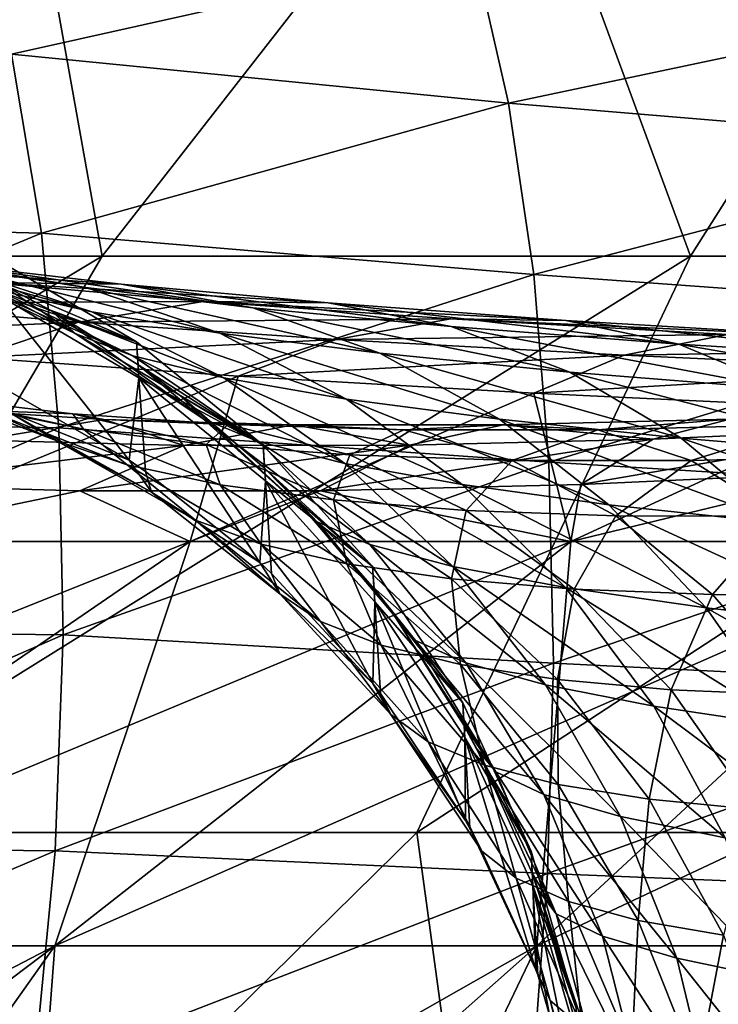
# Model space of a CAD drawing. Header units: metres. Extents: x -24 to 24, y -69 to 184.
# Tile 852 of 896: x -8.85 to -6.9, y 162.09 to 164.83. Entities that reach past the tile are written whole.
import ezdxf

# ---------------------------------------------------------------- set-up
doc = ezdxf.new("R2010")
doc.units = ezdxf.units.M
for name, color, linetype in [('4036', 7, 'CONTINUOUS'), ('4049', 7, 'CONTINUOUS'), ('4107', 7, 'CONTINUOUS'), ('4108', 7, 'CONTINUOUS'), ('4109', 7, 'CONTINUOUS'), ('4157', 7, 'CONTINUOUS')]:
    doc.layers.add(name, color=color, linetype=linetype)

msp = doc.modelspace()

# ---------------------------------------------------------------- linework, layer by layer
at = {"layer": '4036'}
for points in [[(-8.617378, 164.169941, -17.636249), (-10.182664, 164.169941, -16.781235), (-8.872354, 165.595525, -14.841777)], [(-7.505648, 165.595525, -15.57762), (-8.617378, 164.169941, -17.636249), (-8.872354, 165.595525, -14.841777)], [(-6.980944, 164.169941, -18.345651), (-8.617378, 164.169941, -17.636249), (-7.505648, 165.595525, -15.57762)], [(-6.07846, 165.595525, -16.187938), (-6.980944, 164.169941, -18.345651), (-7.505648, 165.595525, -15.57762)], [(-5.286871, 164.169941, -18.903584), (-6.980944, 164.169941, -18.345651), (-6.07846, 165.595525, -16.187938)], [(-8.617378, 164.169941, -17.636249), (-11.295749, 162.566013, -18.701169), (-10.182664, 164.169941, -16.781235)], [(-9.558219, 162.566013, -19.646071), (-11.295749, 162.566013, -18.701169), (-8.617378, 164.169941, -17.636249)], [(-6.980944, 164.169941, -18.345651), (-9.558219, 162.566013, -19.646071), (-8.617378, 164.169941, -17.636249)], [(-7.742357, 162.566013, -20.429968), (-9.558219, 162.566013, -19.646071), (-6.980944, 164.169941, -18.345651)], [(-5.286871, 164.169941, -18.903584), (-7.742357, 162.566013, -20.429968), (-6.980944, 164.169941, -18.345651)], [(-5.863043, 162.566013, -21.046434), (-7.742357, 162.566013, -20.429968), (-5.286871, 164.169941, -18.903584)], [(-9.558219, 162.566013, -19.646071), (-7.742357, 162.566013, -20.429968), (-9.537072, 160.800959, -21.94357)], [(-9.537072, 160.800959, -21.94357), (-7.742357, 162.566013, -20.429968), (-7.501022, 160.800959, -22.72027)], [(-7.742357, 162.566013, -20.429968), (-5.863043, 162.566013, -21.046434), (-7.501022, 160.800959, -22.72027)], [(-7.501022, 160.800959, -22.72027), (-5.863043, 162.566013, -21.046434), (-5.40275, 160.800959, -23.308502)]]:
    msp.add_3dface(points, dxfattribs=at)
at = {"layer": '4049'}
for points in [[(-8.973046, 163.887935, 8.679475), (-8.239516, 163.835595, 9.57808), (-9.359805, 163.376116, 10.267217)], [(-9.359805, 163.376116, 10.267217), (-8.239516, 163.835595, 9.57808), (-8.372538, 163.376116, 11.087033)], [(-8.239516, 163.835595, 9.57808), (-7.416336, 163.788044, 10.395479), (-8.372538, 163.376116, 11.087033)], [(-8.372538, 163.376116, 11.087033), (-7.416336, 163.788044, 10.395479), (-7.31384, 163.376116, 11.812258)], [(-7.416336, 163.788044, 10.395479), (-6.512682, 163.745807, 11.122535), (-7.31384, 163.376116, 11.812258)], [(-7.31384, 163.376116, 11.812258), (-6.512682, 163.745807, 11.122535), (-6.192743, 163.376116, 12.436705)], [(-6.192743, 163.376116, -12.436705), (-6.513333, 163.569846, -11.682247), (-7.31384, 163.376116, -11.812258)], [(-6.513333, 163.569846, -11.682247), (-7.285332, 163.534649, -11.330648), (-7.31384, 163.376116, -11.812258)], [(-8.679711, 163.516271, -10.366312), (-9.28182, 163.533313, -9.767532), (-9.359805, 163.376116, -10.267217)], [(-8.372538, 163.376116, -11.087033), (-8.679711, 163.516271, -10.366312), (-9.359805, 163.376116, -10.267217)], [(-8.011044, 163.51672, -10.889823), (-8.679711, 163.516271, -10.366312), (-8.372538, 163.376116, -11.087033)], [(-7.31384, 163.376116, -11.812258), (-8.011044, 163.51672, -10.889823), (-8.372538, 163.376116, -11.087033)], [(-7.285332, 163.534649, -11.330648), (-8.011044, 163.51672, -10.889823), (-7.31384, 163.376116, -11.812258)], [(-11.196744, 162.250856, 12.282243), (-8.372538, 163.376116, 11.087033), (-10.015718, 162.250856, 13.262954)], [(-9.359805, 163.376116, 10.267217), (-8.372538, 163.376116, 11.087033), (-11.196744, 162.250856, 12.282243)], [(-10.015718, 162.250856, 13.262954), (-7.31384, 163.376116, 11.812258), (-8.749242, 162.250856, 14.130511)], [(-8.372538, 163.376116, 11.087033), (-7.31384, 163.376116, 11.812258), (-10.015718, 162.250856, 13.262954)], [(-8.749242, 162.250856, -14.130511), (-8.372538, 163.376116, -11.087033), (-10.015718, 162.250856, -13.262954)], [(-8.372538, 163.376116, -11.087033), (-9.359805, 163.376116, -10.267217), (-10.015718, 162.250856, -13.262954)], [(-8.749242, 162.250856, 14.130511), (-6.192743, 163.376116, 12.436705), (-7.40812, 162.250856, 14.877511)], [(-7.31384, 163.376116, 11.812258), (-6.192743, 163.376116, 12.436705), (-8.749242, 162.250856, 14.130511)], [(-7.40812, 162.250856, -14.877511), (-7.31384, 163.376116, -11.812258), (-8.749242, 162.250856, -14.130511)], [(-7.31384, 163.376116, -11.812258), (-8.372538, 163.376116, -11.087033), (-8.749242, 162.250856, -14.130511)], [(-7.40812, 162.250856, 14.877511), (-5.018812, 163.376116, 12.955046), (-6.003795, 162.250856, 15.497581)], [(-6.192743, 163.376116, 12.436705), (-5.018812, 163.376116, 12.955046), (-7.40812, 162.250856, 14.877511)], [(-6.003795, 162.250856, -15.497581), (-6.192743, 163.376116, -12.436705), (-7.40812, 162.250856, -14.877511)], [(-6.192743, 163.376116, -12.436705), (-7.31384, 163.376116, -11.812258), (-7.40812, 162.250856, -14.877511)], [(-11.198176, 160.975062, 15.725637), (-8.749242, 162.250856, 14.130511), (-10.437236, 160.975062, 16.240656)], [(-10.015718, 162.250856, 13.262954), (-8.749242, 162.250856, 14.130511), (-11.198176, 160.975062, 15.725637)], [(-10.437236, 160.975062, 16.240656), (-8.749242, 162.250856, 14.130511), (-9.652653, 160.975062, 16.718885)], [(-9.652653, 160.975062, -16.718885), (-8.749242, 162.250856, -14.130511), (-10.437236, 160.975062, -16.240656)], [(-8.749242, 162.250856, -14.130511), (-10.015718, 162.250856, -13.262954), (-10.437236, 160.975062, -16.240656)], [(-9.652653, 160.975062, 16.718885), (-7.40812, 162.250856, 14.877511), (-8.846203, 160.975062, 17.15924)], [(-8.749242, 162.250856, 14.130511), (-7.40812, 162.250856, 14.877511), (-9.652653, 160.975062, 16.718885)], [(-8.846203, 160.975062, -17.15924), (-8.749242, 162.250856, -14.130511), (-9.652653, 160.975062, -16.718885)], [(-8.846203, 160.975062, 17.15924), (-7.40812, 162.250856, 14.877511), (-8.019714, 160.975062, 17.560723)], [(-8.019714, 160.975062, -17.560723), (-7.40812, 162.250856, -14.877511), (-8.846203, 160.975062, -17.15924)], [(-7.40812, 162.250856, -14.877511), (-8.749242, 162.250856, -14.130511), (-8.846203, 160.975062, -17.15924)], [(-8.019714, 160.975062, 17.560723), (-6.003795, 162.250856, 15.497581), (-7.175057, 160.975062, 17.922426)], [(-7.40812, 162.250856, 14.877511), (-6.003795, 162.250856, 15.497581), (-8.019714, 160.975062, 17.560723)], [(-7.175057, 160.975062, -17.922426), (-7.40812, 162.250856, -14.877511), (-8.019714, 160.975062, -17.560723)], [(-6.003795, 162.250856, -15.497581), (-7.40812, 162.250856, -14.877511), (-7.175057, 160.975062, -17.922426)], [(-7.175057, 160.975062, 17.922426), (-6.003795, 162.250856, 15.497581), (-6.314147, 160.975062, 18.243529)], [(-6.314147, 160.975062, -18.243529), (-6.003795, 162.250856, -15.497581), (-7.175057, 160.975062, -17.922426)]]:
    msp.add_3dface(points, dxfattribs=at)
at = {"layer": '4107'}
for points in [[(-8.87859, 163.73684, -5.678911), (-9.163264, 163.814733, -6.373126), (-8.745361, 163.657093, -6.249786)], [(-9.163264, 163.814733, -6.373126), (-8.949722, 163.745262, -6.970298), (-8.745361, 163.657093, -6.249786)], [(-8.886435, 163.799507, -5.091456), (-8.87859, 163.73684, -5.678911), (-8.542242, 163.601691, -5.061177)], [(-9.069295, 163.774867, -7.756901), (-9.079424, 163.745213, -8.59839), (-8.69944, 163.73093, -8.333607)], [(-8.949722, 163.745262, -6.970298), (-9.069295, 163.774867, -7.756901), (-8.669946, 163.688698, -7.538271)], [(-9.069295, 163.774867, -7.756901), (-8.69944, 163.73093, -8.333607), (-8.669946, 163.688698, -7.538271)], [(-9.079424, 163.745213, -8.59839), (-8.612985, 163.715232, -9.172164), (-8.69944, 163.73093, -8.333607)], [(-9.079424, 163.745213, -8.59839), (-8.957828, 163.657602, -9.476248), (-8.612985, 163.715232, -9.172164)], [(-8.745361, 163.657093, -6.249786), (-8.949722, 163.745262, -6.970298), (-8.547912, 163.589099, -6.800394)], [(-8.949722, 163.745262, -6.970298), (-8.669946, 163.688698, -7.538271), (-8.547912, 163.589099, -6.800394)], [(-8.542242, 163.601691, -5.061177), (-8.87859, 163.73684, -5.678911), (-8.480794, 163.512857, -5.599617)], [(-8.87859, 163.73684, -5.678911), (-8.745361, 163.657093, -6.249786), (-8.480794, 163.512857, -5.599617)], [(-8.957828, 163.657602, -9.476248), (-8.390034, 163.642726, -10.032683), (-8.612985, 163.715232, -9.172164)], [(-8.669946, 163.688698, -7.538271), (-8.69944, 163.73093, -8.333607), (-8.327891, 163.645593, -8.070224)], [(-8.69944, 163.73093, -8.333607), (-8.267077, 163.70141, -8.864169), (-8.327891, 163.645593, -8.070224)], [(-8.69944, 163.73093, -8.333607), (-8.612985, 163.715232, -9.172164), (-8.267077, 163.70141, -8.864169)], [(-8.612985, 163.715232, -9.172164), (-8.08481, 163.700369, -9.688852), (-8.267077, 163.70141, -8.864169)], [(-8.612985, 163.715232, -9.172164), (-8.390034, 163.642726, -10.032683), (-8.08481, 163.700369, -9.688852)], [(-7.501798, 163.700792, -10.142049), (-6.871478, 163.716544, -10.526121), (-7.238187, 163.686456, -9.761252)], [(-7.501798, 163.700792, -10.142049), (-7.084553, 163.660386, -10.933734), (-6.871478, 163.716544, -10.526121)], [(-7.238187, 163.686456, -9.761252), (-6.871478, 163.716544, -10.526121), (-6.654913, 163.701241, -10.116769)], [(-7.084553, 163.660386, -10.933734), (-6.363887, 163.692739, -11.266782), (-6.871478, 163.716544, -10.526121)], [(-8.547912, 163.589099, -6.800394), (-8.669946, 163.688698, -7.538271), (-8.289455, 163.533632, -7.324064)], [(-8.669946, 163.688698, -7.538271), (-8.327891, 163.645593, -8.070224), (-8.289455, 163.533632, -7.324064)], [(-8.390034, 163.642726, -10.032683), (-7.762881, 163.643643, -10.520563), (-8.08481, 163.700369, -9.688852)], [(-8.327891, 163.645593, -8.070224), (-8.267077, 163.70141, -8.864169), (-7.928354, 163.616464, -8.559611)], [(-8.267077, 163.70141, -8.864169), (-7.777877, 163.686529, -9.342001), (-7.928354, 163.616464, -8.559611)], [(-8.267077, 163.70141, -8.864169), (-8.08481, 163.700369, -9.688852), (-7.777877, 163.686529, -9.342001)], [(-8.08481, 163.700369, -9.688852), (-7.501798, 163.700792, -10.142049), (-7.777877, 163.686529, -9.342001)], [(-8.08481, 163.700369, -9.688852), (-7.762881, 163.643643, -10.520563), (-7.501798, 163.700792, -10.142049)], [(-7.928354, 163.616464, -8.559611), (-7.777877, 163.686529, -9.342001), (-7.476559, 163.601534, -9.000406)], [(-7.777877, 163.686529, -9.342001), (-7.501798, 163.700792, -10.142049), (-7.238187, 163.686456, -9.761252)], [(-7.777877, 163.686529, -9.342001), (-7.238187, 163.686456, -9.761252), (-7.476559, 163.601534, -9.000406)], [(-7.762881, 163.643643, -10.520563), (-7.084553, 163.660386, -10.933734), (-7.501798, 163.700792, -10.142049)], [(-7.476559, 163.601534, -9.000406), (-7.238187, 163.686456, -9.761252), (-6.978336, 163.600975, -9.387256)], [(-7.084553, 163.660386, -10.933734), (-7.285332, 163.534649, -11.330648), (-6.363887, 163.692739, -11.266782)], [(-7.285332, 163.534649, -11.330648), (-6.513333, 163.569846, -11.682247), (-6.363887, 163.692739, -11.266782)], [(-7.238187, 163.686456, -9.761252), (-6.654913, 163.701241, -10.116769), (-6.978336, 163.600975, -9.387256)], [(-6.978336, 163.600975, -9.387256), (-6.654913, 163.701241, -10.116769), (-6.440024, 163.61484, -9.715444)], [(-8.957828, 163.657602, -9.476248), (-9.28182, 163.533313, -9.767532), (-8.390034, 163.642726, -10.032683)], [(-8.480794, 163.512857, -5.599617), (-8.745361, 163.657093, -6.249786), (-8.357889, 163.434677, -6.126894)], [(-8.745361, 163.657093, -6.249786), (-8.547912, 163.589099, -6.800394), (-8.357889, 163.434677, -6.126894)], [(-7.762881, 163.643643, -10.520563), (-8.011044, 163.51672, -10.889823), (-7.084553, 163.660386, -10.933734)], [(-8.011044, 163.51672, -10.889823), (-7.285332, 163.534649, -11.330648), (-7.084553, 163.660386, -10.933734)], [(-9.28182, 163.533313, -9.767532), (-8.679711, 163.516271, -10.366312), (-8.390034, 163.642726, -10.032683)], [(-8.390034, 163.642726, -10.032683), (-8.679711, 163.516271, -10.366312), (-7.762881, 163.643643, -10.520563)], [(-8.679711, 163.516271, -10.366312), (-8.011044, 163.51672, -10.889823), (-7.762881, 163.643643, -10.520563)], [(-8.289455, 163.533632, -7.324064), (-8.327891, 163.645593, -8.070224), (-7.973641, 163.491236, -7.814524)], [(-8.327891, 163.645593, -8.070224), (-7.928354, 163.616464, -8.559611), (-7.973641, 163.491236, -7.814524)], [(-8.542242, 163.601691, -5.061177), (-8.480794, 163.512857, -5.599617), (-8.496659, 163.570705, -5.056496)], [(-7.973641, 163.491236, -7.814524), (-7.928354, 163.616464, -8.559611), (-7.604898, 163.462421, -8.265754)], [(-7.928354, 163.616464, -8.559611), (-7.476559, 163.601534, -9.000406), (-7.604898, 163.462421, -8.265754)], [(-7.604898, 163.462421, -8.265754), (-7.476559, 163.601534, -9.000406), (-7.188043, 163.447414, -8.672215)], [(-7.476559, 163.601534, -9.000406), (-6.978336, 163.600975, -9.387256), (-7.188043, 163.447414, -8.672215)], [(-7.188043, 163.447414, -8.672215), (-6.978336, 163.600975, -9.387256), (-6.728445, 163.446389, -9.028983)], [(-6.978336, 163.600975, -9.387256), (-6.440024, 163.61484, -9.715444), (-6.728445, 163.446389, -9.028983)], [(-8.357889, 163.434677, -6.126894), (-8.547912, 163.589099, -6.800394), (-8.175604, 163.367927, -6.635547)], [(-8.547912, 163.589099, -6.800394), (-8.289455, 163.533632, -7.324064), (-8.175604, 163.367927, -6.635547)], [(-8.496659, 163.570705, -5.056496), (-8.480794, 163.512857, -5.599617), (-8.179147, 163.316994, -5.018573)], [(-8.175604, 163.367927, -6.635547), (-8.289455, 163.533632, -7.324064), (-7.936897, 163.313369, -7.119391)], [(-8.289455, 163.533632, -7.324064), (-7.973641, 163.491236, -7.814524), (-7.936897, 163.313369, -7.119391)], [(-8.179147, 163.316994, -5.018573), (-8.480794, 163.512857, -5.599617), (-8.123207, 163.229716, -5.518016)], [(-8.480794, 163.512857, -5.599617), (-8.357889, 163.434677, -6.126894), (-8.123207, 163.229716, -5.518016)], [(-7.936897, 163.313369, -7.119391), (-7.973641, 163.491236, -7.814524), (-7.64514, 163.271543, -7.572607)], [(-7.973641, 163.491236, -7.814524), (-7.604898, 163.462421, -8.265754), (-7.64514, 163.271543, -7.572607)], [(-7.64514, 163.271543, -7.572607), (-7.604898, 163.462421, -8.265754), (-7.304426, 163.242955, -7.98961)], [(-7.604898, 163.462421, -8.265754), (-7.188043, 163.447414, -8.672215), (-7.304426, 163.242955, -7.98961)], [(-8.123207, 163.229716, -5.518016), (-8.357889, 163.434677, -6.126894), (-8.01009, 163.152792, -6.007382)], [(-8.357889, 163.434677, -6.126894), (-8.175604, 163.367927, -6.635547), (-8.01009, 163.152792, -6.007382)], [(-7.304426, 163.242955, -7.98961), (-7.188043, 163.447414, -8.672215), (-6.919212, 163.227844, -8.365257)], [(-7.188043, 163.447414, -8.672215), (-6.728445, 163.446389, -9.028983), (-6.919212, 163.227844, -8.365257)], [(-6.919212, 163.227844, -8.365257), (-6.728445, 163.446389, -9.028983), (-6.494473, 163.226385, -8.694981)], [(-8.01009, 163.152792, -6.007382), (-8.175604, 163.367927, -6.635547), (-7.841678, 163.087024, -6.47969)], [(-8.175604, 163.367927, -6.635547), (-7.936897, 163.313369, -7.119391), (-7.841678, 163.087024, -6.47969)], [(-8.179147, 163.316994, -5.018573), (-8.123207, 163.229716, -5.518016), (-8.146204, 163.286319, -5.014028)], [(-7.841678, 163.087024, -6.47969), (-7.936897, 163.313369, -7.119391), (-7.620685, 163.033162, -6.929134)], [(-7.936897, 163.313369, -7.119391), (-7.64514, 163.271543, -7.572607), (-7.620685, 163.033162, -6.929134)], [(-8.146204, 163.286319, -5.014028), (-8.123207, 163.229716, -5.518016), (-7.864709, 162.980275, -4.969028)], [(-7.620685, 163.033162, -6.929134), (-7.64514, 163.271543, -7.572607), (-7.350226, 162.991755, -7.350244)], [(-7.64514, 163.271543, -7.572607), (-7.304426, 163.242955, -7.98961), (-7.350226, 162.991755, -7.350244)], [(-7.350226, 162.991755, -7.350244), (-7.304426, 163.242955, -7.98961), (-7.034105, 162.963303, -7.737765)], [(-7.304426, 163.242955, -7.98961), (-6.919212, 163.227844, -8.365257), (-7.034105, 162.963303, -7.737765)], [(-7.864709, 162.980275, -4.969028), (-8.123207, 163.229716, -5.518016), (-7.814359, 162.89417, -5.436055)], [(-8.123207, 163.229716, -5.518016), (-8.01009, 163.152792, -6.007382), (-7.814359, 162.89417, -5.436055)], [(-7.034105, 162.963303, -7.737765), (-6.919212, 163.227844, -8.365257), (-6.676479, 162.948062, -8.086856)], [(-6.919212, 163.227844, -8.365257), (-6.494473, 163.226385, -8.694981), (-6.676479, 162.948062, -8.086856)], [(-7.814359, 162.89417, -5.436055), (-8.01009, 163.152792, -6.007382), (-7.710263, 162.818162, -5.894101)], [(-8.01009, 163.152792, -6.007382), (-7.841678, 163.087024, -6.47969), (-7.710263, 162.818162, -5.894101)], [(-7.710263, 162.818162, -5.894101), (-7.841678, 163.087024, -6.47969), (-7.554102, 162.753088, -6.336541)], [(-7.841678, 163.087024, -6.47969), (-7.620685, 163.033162, -6.929134), (-7.554102, 162.753088, -6.336541)], [(-7.554102, 162.753088, -6.336541), (-7.620685, 163.033162, -6.929134), (-7.348362, 162.699696, -6.757833)], [(-7.620685, 163.033162, -6.929134), (-7.350226, 162.991755, -7.350244), (-7.348362, 162.699696, -6.757833)], [(-7.864709, 162.980275, -4.969028), (-7.814359, 162.89417, -5.436055), (-7.843073, 162.952842, -4.965021)], [(-7.348362, 162.699696, -6.757833), (-7.350226, 162.991755, -7.350244), (-7.095935, 162.658545, -7.152741)], [(-7.350226, 162.991755, -7.350244), (-7.034105, 162.963303, -7.737765), (-7.095935, 162.658545, -7.152741)], [(-7.843073, 162.952842, -4.965021), (-7.814359, 162.89417, -5.436055), (-7.60643, 162.599566, -4.913726)], [(-7.095935, 162.658545, -7.152741), (-7.034105, 162.963303, -7.737765), (-6.800384, 162.630136, -7.516229)], [(-7.034105, 162.963303, -7.737765), (-6.676479, 162.948062, -8.086856), (-6.800384, 162.630136, -7.516229)], [(-7.60643, 162.599566, -4.913726), (-7.814359, 162.89417, -5.436055), (-7.561618, 162.514226, -5.35569)], [(-7.814359, 162.89417, -5.436055), (-7.710263, 162.818162, -5.894101), (-7.561618, 162.514226, -5.35569)], [(-7.561618, 162.514226, -5.35569), (-7.710263, 162.818162, -5.894101), (-7.465559, 162.438771, -5.789753)], [(-7.710263, 162.818162, -5.894101), (-7.554102, 162.753088, -6.336541), (-7.465559, 162.438771, -5.789753)], [(-7.465559, 162.438771, -5.789753), (-7.554102, 162.753088, -6.336541), (-7.319734, 162.374088, -6.209515)], [(-7.554102, 162.753088, -6.336541), (-7.348362, 162.699696, -6.757833), (-7.319734, 162.374088, -6.209515)], [(-7.319734, 162.374088, -6.209515), (-7.348362, 162.699696, -6.757833), (-7.126424, 162.320927, -6.609574)], [(-7.348362, 162.699696, -6.757833), (-7.095935, 162.658545, -7.152741), (-7.126424, 162.320927, -6.609574)], [(-7.126424, 162.320927, -6.609574), (-7.095935, 162.658545, -7.152741), (-6.888332, 162.279864, -6.984809)], [(-7.095935, 162.658545, -7.152741), (-6.800384, 162.630136, -7.516229), (-6.888332, 162.279864, -6.984809)], [(-7.60643, 162.599566, -4.913726), (-7.561618, 162.514226, -5.35569), (-7.594185, 162.577889, -4.910595)], [(-7.594185, 162.577889, -4.910595), (-7.561618, 162.514226, -5.35569), (-7.410471, 162.18395, -4.853985)], [(-7.410471, 162.18395, -4.853985), (-7.561618, 162.514226, -5.35569), (-7.371014, 162.098946, -5.278837)], [(-7.561618, 162.514226, -5.35569), (-7.465559, 162.438771, -5.789753), (-7.371014, 162.098946, -5.278837)], [(-7.371014, 162.098946, -5.278837), (-7.465559, 162.438771, -5.789753), (-7.281818, 162.023668, -5.696828)], [(-7.465559, 162.438771, -5.789753), (-7.319734, 162.374088, -6.209515), (-7.281818, 162.023668, -5.696828)], [(-7.281818, 162.023668, -5.696828), (-7.319734, 162.374088, -6.209515), (-7.144168, 161.959065, -6.101643)], [(-7.319734, 162.374088, -6.209515), (-7.126424, 162.320927, -6.609574), (-7.144168, 161.959065, -6.101643)], [(-7.144168, 161.959065, -6.101643), (-7.126424, 162.320927, -6.609574), (-6.960165, 161.905891, -6.487894)], [(-7.126424, 162.320927, -6.609574), (-6.888332, 162.279864, -6.984809), (-6.960165, 161.905891, -6.487894)], [(-6.960165, 161.905891, -6.487894), (-6.888332, 162.279864, -6.984809), (-6.73237, 161.864745, -6.850454)], [(-7.410471, 162.18395, -4.853985), (-7.371014, 162.098946, -5.278837), (-7.405225, 162.17002, -4.851992)], [(-7.405225, 162.17002, -4.851992), (-7.371014, 162.098946, -5.278837), (-7.281508, 161.743342, -4.791231)], [(-7.281508, 161.743342, -4.791231), (-7.371014, 162.098946, -5.278837), (-7.247093, 161.658237, -5.20733)], [(-7.371014, 162.098946, -5.278837), (-7.281818, 162.023668, -5.696828), (-7.247093, 161.658237, -5.20733)]]:
    msp.add_3dface(points, dxfattribs=at)
at = {"layer": '4108'}
for points in [[(-8.522555, 163.931128, -0.263675), (-8.914467, 164.16186, -0.26553), (-8.906596, 164.061155, -2.688669)], [(-8.522555, 163.931128, -0.263675), (-8.909421, 164.09738, 2.156756), (-8.914467, 164.16186, -0.26553)], [(-8.759218, 164.018343, 2.151552), (-8.909421, 164.09738, 2.156756), (-8.522555, 163.931128, -0.263675)], [(-8.515296, 163.830967, -2.669976), (-8.522555, 163.931128, -0.263675), (-8.906596, 164.061155, -2.688669)], [(-8.542242, 163.601691, -5.061177), (-8.515296, 163.830967, -2.669976), (-8.906596, 164.061155, -2.688669)], [(-8.886435, 163.799507, -5.091456), (-8.542242, 163.601691, -5.061177), (-8.906596, 164.061155, -2.688669)], [(-8.517902, 163.866997, 2.141734), (-8.759218, 164.018343, 2.151552), (-8.522555, 163.931128, -0.263675)], [(-8.170026, 163.643806, -0.261417), (-8.522555, 163.931128, -0.263675), (-8.515296, 163.830967, -2.669976)], [(-8.170026, 163.643806, -0.261417), (-8.517902, 163.866997, 2.141734), (-8.522555, 163.931128, -0.263675)], [(-8.399952, 163.78063, 2.136193), (-8.517902, 163.866997, 2.141734), (-8.170026, 163.643806, -0.261417)], [(-8.542242, 163.601691, -5.061177), (-8.496659, 163.570705, -5.056496), (-8.515296, 163.830967, -2.669976)], [(-8.163362, 163.544478, -2.647238), (-8.170026, 163.643806, -0.261417), (-8.515296, 163.830967, -2.669976)], [(-8.179147, 163.316994, -5.018573), (-8.163362, 163.544478, -2.647238), (-8.515296, 163.830967, -2.669976)], [(-8.496659, 163.570705, -5.056496), (-8.179147, 163.316994, -5.018573), (-8.515296, 163.830967, -2.669976)], [(-8.165755, 163.580209, 2.123459), (-8.399952, 163.78063, 2.136193), (-8.170026, 163.643806, -0.261417)], [(-7.864981, 163.306499, -0.258808), (-8.170026, 163.643806, -0.261417), (-8.163362, 163.544478, -2.647238)], [(-7.864981, 163.306499, -0.258808), (-8.165755, 163.580209, 2.123459), (-8.170026, 163.643806, -0.261417)], [(-8.078533, 163.493967, 2.118022), (-8.165755, 163.580209, 2.123459), (-7.864981, 163.306499, -0.258808)], [(-8.179147, 163.316994, -5.018573), (-8.146204, 163.286319, -5.014028), (-8.163362, 163.544478, -2.647238)], [(-7.858865, 163.208258, -2.620978), (-7.864981, 163.306499, -0.258808), (-8.163362, 163.544478, -2.647238)], [(-7.864709, 162.980275, -4.969028), (-7.858865, 163.208258, -2.620978), (-8.163362, 163.544478, -2.647238)], [(-8.146204, 163.286319, -5.014028), (-7.864709, 162.980275, -4.969028), (-8.163362, 163.544478, -2.647238)], [(-7.861062, 163.243601, 2.10235), (-8.078533, 163.493967, 2.118022), (-7.864981, 163.306499, -0.258808)], [(-7.61443, 162.926958, -0.255909), (-7.864981, 163.306499, -0.258808), (-7.858865, 163.208258, -2.620978)], [(-7.61443, 162.926958, -0.255909), (-7.861062, 163.243601, 2.10235), (-7.864981, 163.306499, -0.258808)], [(-7.801597, 163.164273, 2.097414), (-7.861062, 163.243601, 2.10235), (-7.61443, 162.926958, -0.255909)], [(-7.864709, 162.980275, -4.969028), (-7.843073, 162.952842, -4.965021), (-7.858865, 163.208258, -2.620978)], [(-7.60879, 162.830022, -2.591797), (-7.61443, 162.926958, -0.255909), (-7.858865, 163.208258, -2.620978)], [(-7.60643, 162.599566, -4.913726), (-7.60879, 162.830022, -2.591797), (-7.858865, 163.208258, -2.620978)], [(-7.843073, 162.952842, -4.965021), (-7.60643, 162.599566, -4.913726), (-7.858865, 163.208258, -2.620978)], [(-7.610818, 162.864898, 2.078892), (-7.801597, 163.164273, 2.097414), (-7.61443, 162.926958, -0.255909)], [(-7.424132, 162.513906, -0.252786), (-7.61443, 162.926958, -0.255909), (-7.60879, 162.830022, -2.591797)], [(-7.424132, 162.513906, -0.252786), (-7.610818, 162.864898, 2.078892), (-7.61443, 162.926958, -0.255909)], [(-7.574863, 162.798355, 2.074795), (-7.610818, 162.864898, 2.078892), (-7.424132, 162.513906, -0.252786)], [(-7.418875, 162.418445, -2.560366), (-7.424132, 162.513906, -0.252786), (-7.60879, 162.830022, -2.591797)], [(-7.410471, 162.18395, -4.853985), (-7.418875, 162.418445, -2.560366), (-7.60879, 162.830022, -2.591797)], [(-7.594185, 162.577889, -4.910595), (-7.410471, 162.18395, -4.853985), (-7.60879, 162.830022, -2.591797)], [(-7.60643, 162.599566, -4.913726), (-7.594185, 162.577889, -4.910595), (-7.60879, 162.830022, -2.591797)], [(-7.420766, 162.452793, 2.053623), (-7.574863, 162.798355, 2.074795), (-7.424132, 162.513906, -0.252786)], [(-7.298459, 162.076834, -0.24951), (-7.424132, 162.513906, -0.252786), (-7.418875, 162.418445, -2.560366)], [(-7.298459, 162.076834, -0.24951), (-7.420766, 162.452793, 2.053623), (-7.424132, 162.513906, -0.252786)], [(-7.403012, 162.403768, 2.050632), (-7.420766, 162.452793, 2.053623), (-7.298459, 162.076834, -0.24951)], [(-7.293476, 161.982968, -2.527404), (-7.298459, 162.076834, -0.24951), (-7.418875, 162.418445, -2.560366)], [(-7.281508, 161.743342, -4.791231), (-7.293476, 161.982968, -2.527404), (-7.418875, 162.418445, -2.560366)], [(-7.405225, 162.17002, -4.851992), (-7.281508, 161.743342, -4.791231), (-7.418875, 162.418445, -2.560366)], [(-7.410471, 162.18395, -4.853985), (-7.405225, 162.17002, -4.851992), (-7.418875, 162.418445, -2.560366)], [(-7.295269, 162.016746, 2.027123), (-7.403012, 162.403768, 2.050632), (-7.298459, 162.076834, -0.24951)]]:
    msp.add_3dface(points, dxfattribs=at)
at = {"layer": '4109'}
for points in [[(-8.663227, 164.082051, 6.017324), (-9.439623, 164.206856, 5.234925), (-9.03594, 164.140896, 5.098892)], [(-9.050599, 164.148023, 6.194544), (-9.439623, 164.206856, 5.234925), (-8.663227, 164.082051, 6.017324)], [(-8.646495, 164.014665, 4.963932), (-9.311984, 164.202015, 4.145014), (-8.91064, 164.075799, 4.051163)], [(-9.03594, 164.140896, 5.098892), (-9.311984, 164.202015, 4.145014), (-8.646495, 164.014665, 4.963932)], [(-9.078808, 164.138499, 3.114036), (-9.148915, 164.202199, 2.163783), (-8.692499, 163.954643, 3.061385)], [(-9.148915, 164.202199, 2.163783), (-8.909421, 164.09738, 2.156756), (-8.692499, 163.954643, 3.061385)], [(-8.565006, 164.09202, 7.107433), (-9.443965, 164.152355, 6.370784), (-9.050599, 164.148023, 6.194544)], [(-8.937862, 164.096356, 7.323705), (-9.443965, 164.152355, 6.370784), (-8.565006, 164.09202, 7.107433)], [(-8.198124, 164.026035, 6.890967), (-9.050599, 164.148023, 6.194544), (-8.663227, 164.082051, 6.017324)], [(-8.565006, 164.09202, 7.107433), (-9.050599, 164.148023, 6.194544), (-8.198124, 164.026035, 6.890967)], [(-8.531876, 163.891924, 3.958731), (-9.078808, 164.138499, 3.114036), (-8.692499, 163.954643, 3.061385)], [(-8.91064, 164.075799, 4.051163), (-9.078808, 164.138499, 3.114036), (-8.531876, 163.891924, 3.958731)], [(-8.289848, 163.955801, 5.842784), (-9.03594, 164.140896, 5.098892), (-8.646495, 164.014665, 4.963932)], [(-8.663227, 164.082051, 6.017324), (-9.03594, 164.140896, 5.098892), (-8.289848, 163.955801, 5.842784)], [(-8.336837, 164.043866, 8.218138), (-9.308993, 164.038953, 7.535317), (-8.937862, 164.096356, 7.323705)], [(-7.988552, 164.039525, 7.96418), (-8.937862, 164.096356, 7.323705), (-8.565006, 164.09202, 7.107433)], [(-8.336837, 164.043866, 8.218138), (-8.937862, 164.096356, 7.323705), (-7.988552, 164.039525, 7.96418)], [(-8.909421, 164.09738, 2.156756), (-8.759218, 164.018343, 2.151552), (-8.692499, 163.954643, 3.061385)], [(-7.646104, 163.973524, 7.710824), (-8.565006, 164.09202, 7.107433), (-8.198124, 164.026035, 6.890967)], [(-7.988552, 164.039525, 7.96418), (-8.565006, 164.09202, 7.107433), (-7.646104, 163.973524, 7.710824)], [(-8.279329, 163.83077, 4.832832), (-8.91064, 164.075799, 4.051163), (-8.531876, 163.891924, 3.958731)], [(-8.646495, 164.014665, 4.963932), (-8.91064, 164.075799, 4.051163), (-8.279329, 163.83077, 4.832832)], [(-7.844791, 163.899764, 6.678777), (-8.663227, 164.082051, 6.017324), (-8.289848, 163.955801, 5.842784)], [(-8.198124, 164.026035, 6.890967), (-8.663227, 164.082051, 6.017324), (-7.844791, 163.899764, 6.678777)], [(-8.683768, 163.986457, 8.467455), (-9.609171, 163.944576, 7.708907), (-9.308993, 164.038953, 7.535317)], [(-8.683768, 163.986457, 8.467455), (-9.308993, 164.038953, 7.535317), (-8.336837, 164.043866, 8.218138)], [(-7.647471, 163.995321, 9.044686), (-8.683768, 163.986457, 8.467455), (-8.336837, 164.043866, 8.218138)], [(-7.327559, 163.990976, 8.755806), (-8.336837, 164.043866, 8.218138), (-7.988552, 164.039525, 7.96418)], [(-7.647471, 163.995321, 9.044686), (-8.336837, 164.043866, 8.218138), (-7.327559, 163.990976, 8.755806)], [(-7.013226, 163.924959, 8.468314), (-7.988552, 164.039525, 7.96418), (-7.646104, 163.973524, 7.710824)], [(-7.327559, 163.990976, 8.755806), (-7.988552, 164.039525, 7.96418), (-7.013226, 163.924959, 8.468314)], [(-8.692499, 163.954643, 3.061385), (-8.759218, 164.018343, 2.151552), (-8.336778, 163.716928, 3.008815)], [(-8.759218, 164.018343, 2.151552), (-8.517902, 163.866997, 2.141734), (-8.336778, 163.716928, 3.008815)], [(-7.938168, 163.77188, 5.674527), (-8.646495, 164.014665, 4.963932), (-8.279329, 163.83077, 4.832832)], [(-8.289848, 163.955801, 5.842784), (-8.646495, 164.014665, 4.963932), (-7.938168, 163.77188, 5.674527)], [(-7.316563, 163.847226, 7.463302), (-8.198124, 164.026035, 6.890967), (-7.844791, 163.899764, 6.678777)], [(-7.646104, 163.973524, 7.710824), (-8.198124, 164.026035, 6.890967), (-7.316563, 163.847226, 7.463302)], [(-8.973046, 163.887935, 8.679475), (-9.609171, 163.944576, 7.708907), (-8.683768, 163.986457, 8.467455)], [(-7.966358, 163.937906, 9.328992), (-8.973046, 163.887935, 8.679475), (-8.683768, 163.986457, 8.467455)], [(-7.966358, 163.937906, 9.328992), (-8.683768, 163.986457, 8.467455), (-7.647471, 163.995321, 9.044686)], [(-6.877381, 163.951278, 9.794999), (-7.966358, 163.937906, 9.328992), (-7.647471, 163.995321, 9.044686)], [(-6.589334, 163.946927, 9.474335), (-7.647471, 163.995321, 9.044686), (-7.327559, 163.990976, 8.755806)], [(-6.877381, 163.951278, 9.794999), (-7.647471, 163.995321, 9.044686), (-6.589334, 163.946927, 9.474335)], [(-6.306488, 163.880895, 9.155818), (-7.327559, 163.990976, 8.755806), (-7.013226, 163.924959, 8.468314)], [(-6.589334, 163.946927, 9.474335), (-7.327559, 163.990976, 8.755806), (-6.306488, 163.880895, 9.155818)], [(-8.183513, 163.654187, 3.869627), (-8.692499, 163.954643, 3.061385), (-8.336778, 163.716928, 3.008815)], [(-8.531876, 163.891924, 3.958731), (-8.692499, 163.954643, 3.061385), (-8.183513, 163.654187, 3.869627)], [(-7.512301, 163.715814, 6.475242), (-8.289848, 163.955801, 5.842784), (-7.938168, 163.77188, 5.674527)], [(-7.844791, 163.899764, 6.678777), (-8.289848, 163.955801, 5.842784), (-7.512301, 163.715814, 6.475242)], [(-6.710962, 163.798635, 8.188146), (-7.646104, 163.973524, 7.710824), (-7.316563, 163.847226, 7.463302)], [(-7.013226, 163.924959, 8.468314), (-7.646104, 163.973524, 7.710824), (-6.710962, 163.798635, 8.188146)], [(-8.239516, 163.835595, 9.57808), (-8.973046, 163.887935, 8.679475), (-7.966358, 163.937906, 9.328992)], [(-7.164684, 163.893856, 10.111188), (-8.239516, 163.835595, 9.57808), (-7.966358, 163.937906, 9.328992)], [(-7.164684, 163.893856, 10.111188), (-7.966358, 163.937906, 9.328992), (-6.877381, 163.951278, 9.794999)], [(-6.034799, 163.912149, 10.461413), (-7.164684, 163.893856, 10.111188), (-6.877381, 163.951278, 9.794999)], [(-6.034685, 163.754543, 8.846022), (-7.013226, 163.924959, 8.468314), (-6.710962, 163.798635, 8.188146)], [(-6.306488, 163.880895, 9.155818), (-7.013226, 163.924959, 8.468314), (-6.034685, 163.754543, 8.846022)], [(-7.006733, 163.663239, 7.226722), (-7.844791, 163.899764, 6.678777), (-7.512301, 163.715814, 6.475242)], [(-7.316563, 163.847226, 7.463302), (-7.844791, 163.899764, 6.678777), (-7.006733, 163.663239, 7.226722)], [(-6.287315, 163.854721, 10.806019), (-7.164684, 163.893856, 10.111188), (-6.034799, 163.912149, 10.461413)], [(-7.942022, 163.593008, 4.708299), (-8.531876, 163.891924, 3.958731), (-8.183513, 163.654187, 3.869627)], [(-8.279329, 163.83077, 4.832832), (-8.531876, 163.891924, 3.958731), (-7.942022, 163.593008, 4.708299)], [(-7.416336, 163.788044, 10.395479), (-8.239516, 163.835595, 9.57808), (-7.164684, 163.893856, 10.111188)], [(-6.287315, 163.854721, 10.806019), (-7.416336, 163.788044, 10.395479), (-7.164684, 163.893856, 10.111188)], [(-8.517902, 163.866997, 2.141734), (-8.399952, 163.78063, 2.136193), (-8.336778, 163.716928, 3.008815)], [(-6.512682, 163.745807, 11.122535), (-7.416336, 163.788044, 10.395479), (-6.287315, 163.854721, 10.806019)], [(-6.427008, 163.614611, 7.921088), (-7.316563, 163.847226, 7.463302), (-7.006733, 163.663239, 7.226722)], [(-6.710962, 163.798635, 8.188146), (-7.316563, 163.847226, 7.463302), (-6.427008, 163.614611, 7.921088)], [(-7.61545, 163.534084, 5.516027), (-8.279329, 163.83077, 4.832832), (-7.942022, 163.593008, 4.708299)], [(-7.938168, 163.77188, 5.674527), (-8.279329, 163.83077, 4.832832), (-7.61545, 163.534084, 5.516027)], [(-8.336778, 163.716928, 3.008815), (-8.399952, 163.78063, 2.136193), (-8.018988, 163.430264, 2.957412)], [(-8.399952, 163.78063, 2.136193), (-8.165755, 163.580209, 2.123459), (-8.018988, 163.430264, 2.957412)], [(-7.20752, 163.477981, 6.284567), (-7.938168, 163.77188, 5.674527), (-7.61545, 163.534084, 5.516027)], [(-7.512301, 163.715814, 6.475242), (-7.938168, 163.77188, 5.674527), (-7.20752, 163.477981, 6.284567)], [(-7.872742, 163.367497, 3.78569), (-8.336778, 163.716928, 3.008815), (-8.018988, 163.430264, 2.957412)], [(-8.183513, 163.654187, 3.869627), (-8.336778, 163.716928, 3.008815), (-7.872742, 163.367497, 3.78569)], [(-6.723011, 163.42536, 7.005971), (-7.512301, 163.715814, 6.475242), (-7.20752, 163.477981, 6.284567)], [(-7.006733, 163.663239, 7.226722), (-7.512301, 163.715814, 6.475242), (-6.723011, 163.42536, 7.005971)], [(-7.641538, 163.306287, 4.592903), (-8.183513, 163.654187, 3.869627), (-7.872742, 163.367497, 3.78569)], [(-7.942022, 163.593008, 4.708299), (-8.183513, 163.654187, 3.869627), (-7.641538, 163.306287, 4.592903)], [(-6.167226, 163.376687, 7.672653), (-7.006733, 163.663239, 7.226722), (-6.723011, 163.42536, 7.005971)], [(-6.427008, 163.614611, 7.921088), (-7.006733, 163.663239, 7.226722), (-6.167226, 163.376687, 7.672653)], [(-8.165755, 163.580209, 2.123459), (-8.078533, 163.493967, 2.118022), (-8.018988, 163.430264, 2.957412)], [(-7.328357, 163.247323, 5.370557), (-7.942022, 163.593008, 4.708299), (-7.641538, 163.306287, 4.592903)], [(-7.61545, 163.534084, 5.516027), (-7.942022, 163.593008, 4.708299), (-7.328357, 163.247323, 5.370557)], [(-6.93674, 163.191178, 6.110686), (-7.61545, 163.534084, 5.516027), (-7.328357, 163.247323, 5.370557)], [(-7.20752, 163.477981, 6.284567), (-7.61545, 163.534084, 5.516027), (-6.93674, 163.191178, 6.110686)], [(-8.018988, 163.430264, 2.957412), (-8.078533, 163.493967, 2.118022), (-7.745691, 163.100568, 2.908237)], [(-8.078533, 163.493967, 2.118022), (-7.861062, 163.243601, 2.10235), (-7.745691, 163.100568, 2.908237)], [(-6.471254, 163.138501, 6.805605), (-7.20752, 163.477981, 6.284567), (-6.93674, 163.191178, 6.110686)], [(-6.723011, 163.42536, 7.005971), (-7.20752, 163.477981, 6.284567), (-6.471254, 163.138501, 6.805605)], [(-7.60598, 163.037771, 3.708653), (-8.018988, 163.430264, 2.957412), (-7.745691, 163.100568, 2.908237)], [(-7.872742, 163.367497, 3.78569), (-8.018988, 163.430264, 2.957412), (-7.60598, 163.037771, 3.708653)], [(-7.384081, 162.976527, 4.489027), (-7.872742, 163.367497, 3.78569), (-7.60598, 163.037771, 3.708653)], [(-7.641538, 163.306287, 4.592903), (-7.872742, 163.367497, 3.78569), (-7.384081, 162.976527, 4.489027)], [(-7.082815, 162.917519, 5.24112), (-7.641538, 163.306287, 4.592903), (-7.384081, 162.976527, 4.489027)], [(-7.328357, 163.247323, 5.370557), (-7.641538, 163.306287, 4.592903), (-7.082815, 162.917519, 5.24112)], [(-7.861062, 163.243601, 2.10235), (-7.801597, 163.164273, 2.097414), (-7.745691, 163.100568, 2.908237)], [(-6.705551, 162.861324, 5.957191), (-7.328357, 163.247323, 5.370557), (-7.082815, 162.917519, 5.24112)], [(-6.93674, 163.191178, 6.110686), (-7.328357, 163.247323, 5.370557), (-6.705551, 162.861324, 5.957191)], [(-6.256661, 162.808585, 6.629762), (-6.93674, 163.191178, 6.110686), (-6.705551, 162.861324, 5.957191)], [(-6.471254, 163.138501, 6.805605), (-6.93674, 163.191178, 6.110686), (-6.256661, 162.808585, 6.629762)], [(-7.745691, 163.100568, 2.908237), (-7.801597, 163.164273, 2.097414), (-7.522529, 162.734648, 2.862306)], [(-7.801597, 163.164273, 2.097414), (-7.610818, 162.864898, 2.078892), (-7.522529, 162.734648, 2.862306)], [(-7.388735, 162.671819, 3.640107), (-7.745691, 163.100568, 2.908237), (-7.522529, 162.734648, 2.862306)], [(-7.60598, 163.037771, 3.708653), (-7.745691, 163.100568, 2.908237), (-7.388735, 162.671819, 3.640107)], [(-7.174967, 162.610537, 4.398816), (-7.60598, 163.037771, 3.708653), (-7.388735, 162.671819, 3.640107)], [(-7.384081, 162.976527, 4.489027), (-7.60598, 163.037771, 3.708653), (-7.174967, 162.610537, 4.398816)], [(-6.883894, 162.551479, 5.130388), (-7.384081, 162.976527, 4.489027), (-7.174967, 162.610537, 4.398816)], [(-7.082815, 162.917519, 5.24112), (-7.384081, 162.976527, 4.489027), (-6.883894, 162.551479, 5.130388)], [(-6.518726, 162.495231, 5.82725), (-7.082815, 162.917519, 5.24112), (-6.883894, 162.551479, 5.130388)], [(-6.705551, 162.861324, 5.957191), (-7.082815, 162.917519, 5.24112), (-6.518726, 162.495231, 5.82725)], [(-7.610818, 162.864898, 2.078892), (-7.574863, 162.798355, 2.074795), (-7.522529, 162.734648, 2.862306)], [(-7.522529, 162.734648, 2.862306), (-7.574863, 162.798355, 2.074795), (-7.35411, 162.340059, 2.820566)], [(-7.574863, 162.798355, 2.074795), (-7.420766, 162.452793, 2.053623), (-7.35411, 162.340059, 2.820566)], [(-7.225491, 162.277194, 3.581467), (-7.522529, 162.734648, 2.862306), (-7.35411, 162.340059, 2.820566)], [(-7.388735, 162.671819, 3.640107), (-7.522529, 162.734648, 2.862306), (-7.225491, 162.277194, 3.581467)], [(-7.018513, 162.215873, 4.324132), (-7.388735, 162.671819, 3.640107), (-7.225491, 162.277194, 3.581467)], [(-7.174967, 162.610537, 4.398816), (-7.388735, 162.671819, 3.640107), (-7.018513, 162.215873, 4.324132)], [(-6.735701, 162.156762, 5.040647), (-7.174967, 162.610537, 4.398816), (-7.018513, 162.215873, 4.324132)], [(-6.883894, 162.551479, 5.130388), (-7.174967, 162.610537, 4.398816), (-6.735701, 162.156762, 5.040647)], [(-7.420766, 162.452793, 2.053623), (-7.403012, 162.403768, 2.050632), (-7.35411, 162.340059, 2.820566)], [(-7.35411, 162.340059, 2.820566), (-7.403012, 162.403768, 2.050632), (-7.243911, 161.924947, 2.78388)], [(-7.403012, 162.403768, 2.050632), (-7.295269, 162.016746, 2.027123), (-7.243911, 161.924947, 2.78388)], [(-7.11962, 161.862046, 3.533944), (-7.35411, 162.340059, 2.820566), (-7.243911, 161.924947, 2.78388)], [(-7.225491, 162.277194, 3.581467), (-7.35411, 162.340059, 2.820566), (-7.11962, 161.862046, 3.533944)], [(-6.91795, 161.800683, 4.266517), (-7.225491, 162.277194, 3.581467), (-7.11962, 161.862046, 3.533944)], [(-7.018513, 162.215873, 4.324132), (-7.225491, 162.277194, 3.581467), (-6.91795, 161.800683, 4.266517)], [(-6.641297, 161.741517, 4.973751), (-7.018513, 162.215873, 4.324132), (-6.91795, 161.800683, 4.266517)], [(-6.735701, 162.156762, 5.040647), (-7.018513, 162.215873, 4.324132), (-6.641297, 161.741517, 4.973751)]]:
    msp.add_3dface(points, dxfattribs=at)
at = {"layer": '4157'}
for points in [[(-8.98603, 165.176167, 24.069726), (-8.869672, 164.731423, 23.644278), (-7.583094, 165.019552, 24.720408)], [(-7.583094, 165.019552, 24.720408), (-8.869672, 164.731423, 23.644278), (-7.48655, 164.595626, 24.284339)], [(-7.583094, 165.019552, 24.720408), (-7.48655, 164.595626, 24.284339), (-6.12789, 164.882028, 25.254267)], [(-6.12789, 164.882028, 25.254267), (-7.48655, 164.595626, 24.284339), (-6.051211, 164.47557, 24.810612)], [(-8.869672, 164.731423, 23.644278), (-10.085119, 164.267941, 22.485298), (-8.78664, 164.233891, 23.272917)], [(-8.869672, 164.731423, 23.644278), (-8.78664, 164.233891, 23.272917), (-7.48655, 164.595626, 24.284339)], [(-7.48655, 164.595626, 24.284339), (-8.78664, 164.233891, 23.272917), (-7.416839, 164.118478, 23.901376)], [(-7.48655, 164.595626, 24.284339), (-7.416839, 164.118478, 23.901376), (-6.051211, 164.47557, 24.810612)], [(-6.051211, 164.47557, 24.810612), (-7.416839, 164.118478, 23.901376), (-5.995317, 164.015699, 24.419061)], [(-10.085119, 164.267941, 22.485298), (-10.03922, 163.714491, 22.207486), (-8.78664, 164.233891, 23.272917)], [(-8.78664, 164.233891, 23.272917), (-10.03922, 163.714491, 22.207486), (-8.738376, 163.692222, 22.962101)], [(-8.78664, 164.233891, 23.272917), (-8.738376, 163.692222, 22.962101), (-7.416839, 164.118478, 23.901376)], [(-7.416839, 164.118478, 23.901376), (-8.738376, 163.692222, 22.962101), (-7.375131, 163.596128, 23.577956)], [(-7.416839, 164.118478, 23.901376), (-7.375131, 163.596128, 23.577956), (-5.995317, 164.015699, 24.419061)], [(-5.995317, 164.015699, 24.419061), (-7.375131, 163.596128, 23.577956), (-5.961118, 163.509917, 24.085997)], [(-10.03922, 163.714491, 22.207486), (-10.034051, 163.131612, 21.99343), (-8.738376, 163.692222, 22.962101)], [(-8.738376, 163.692222, 22.962101), (-10.034051, 163.131612, 21.99343), (-8.72572, 163.115835, 22.717234)], [(-8.738376, 163.692222, 22.962101), (-8.72572, 163.115835, 22.717234), (-7.375131, 163.596128, 23.577956)], [(-7.375131, 163.596128, 23.577956), (-8.72572, 163.115835, 22.717234), (-7.362128, 163.037354, 23.319513)], [(-7.375131, 163.596128, 23.577956), (-7.362128, 163.037354, 23.319513), (-5.961118, 163.509917, 24.085997)], [(-5.961118, 163.509917, 24.085997), (-7.362128, 163.037354, 23.319513), (-5.949172, 162.966469, 23.816853)], [(-10.034051, 163.131612, 21.99343), (-10.069703, 162.529268, 21.846788), (-8.72572, 163.115835, 22.717234)], [(-8.72572, 163.115835, 22.717234), (-10.069703, 162.529268, 21.846788), (-8.748893, 162.514755, 22.542575)], [(-8.72572, 163.115835, 22.717234), (-8.748893, 162.514755, 22.542575), (-7.362128, 163.037354, 23.319513)], [(-7.362128, 163.037354, 23.319513), (-8.748893, 162.514755, 22.542575), (-7.378047, 162.451547, 23.130391)], [(-7.362128, 163.037354, 23.319513), (-7.378047, 162.451547, 23.130391), (-5.949172, 162.966469, 23.816853)], [(-5.949172, 162.966469, 23.816853), (-7.378047, 162.451547, 23.130391), (-5.959673, 162.394218, 23.616017)], [(-10.069703, 162.529268, 21.846788), (-10.145566, 161.917751, 21.770066), (-8.748893, 162.514755, 22.542575)], [(-8.748893, 162.514755, 22.542575), (-10.145566, 161.917751, 21.770066), (-8.807491, 161.899432, 22.441161)], [(-8.748893, 162.514755, 22.542575), (-8.807491, 161.899432, 22.441161), (-7.378047, 162.451547, 23.130391)], [(-7.378047, 162.451547, 23.130391), (-8.807491, 161.899432, 22.441161), (-7.422622, 161.848552, 23.013768)], [(-7.378047, 162.451547, 23.130391), (-7.422622, 161.848552, 23.013768), (-5.959673, 162.394218, 23.616017)], [(-5.959673, 162.394218, 23.616017), (-7.422622, 161.848552, 23.013768), (-5.992452, 161.802495, 23.486764)]]:
    msp.add_3dface(points, dxfattribs=at)

doc.saveas('drawing.dxf')
